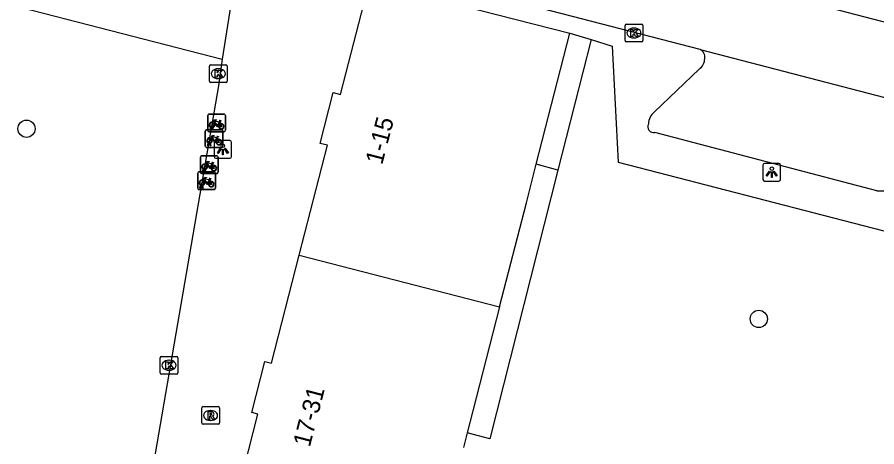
# Model space of a CAD drawing. Extents: x 163686 to 164493, y 382719 to 383870.
# Drawn here: x 164120.25 to 164168.98, y 383116.19 to 383140.51 of the extents above; entities that cross this region are included whole.
import ezdxf

# ---------------------------------------------------------------- set-up
doc = ezdxf.new("R2010")
doc.units = 0
for name, color, linetype in [('IMGEO_Boom', 7, 'Continuous'), ('IMGEO_Fietsenrek', 7, 'Continuous'), ('IMGEO_Kolk', 7, 'Continuous'), ('IMGEO_Lichtpunt', 7, 'Continuous'), ('IMGEO_Pand', 7, 'Continuous'), ('IMGEO_Pand_nummerreeks', 7, 'Continuous'), ('IMGEO_Rijbaan_lokaal_open', 7, 'Continuous'), ('IMGEO_Rioolput', 7, 'Continuous'), ('IMGEO_Voetpad_op_trap', 7, 'Continuous'), ('IMGEO_Voetpad_open', 7, 'Continuous')]:
    doc.layers.add(name, color=color, linetype=linetype)

msp = doc.modelspace()

# ---------------------------------------------------------------- linework, layer by layer
at = {"layer": 'IMGEO_Boom'}
for centre in [(164120.775, 383134.194), (164162.286, 383123.427)]:
    msp.add_circle(centre, 0.489, dxfattribs=at)
at = {"layer": 'IMGEO_Fietsenrek'}
for p, q in [((164131.049, 383134.099), (164131.049, 383134.94)), ((164131.049, 383134.94), (164131.049, 383134.099)), ((164131.124, 383135.024), (164131.965, 383135.024)), ((164131.965, 383135.024), (164131.124, 383135.024)), ((164132.049, 383134.949), (164132.049, 383134.108)), ((164132.049, 383134.108), (164132.049, 383134.949)), ((164131.176, 383134.108), (164131.215, 383134.268)), ((164131.245, 383134.256), (164131.21, 383134.108)), ((164131.287, 383134.28), (164131.286, 383134.284)), ((164131.328, 383134.108), (164131.294, 383134.25)), ((164131.318, 383134.291), (164131.319, 383134.284)), ((164131.326, 383134.254), (164131.361, 383134.108)), ((164131.736, 383134.573), (164131.772, 383134.478)), ((164130.911, 383133.21), (164130.911, 383134.051)), ((164130.911, 383134.051), (164130.911, 383133.21)), ((164130.986, 383134.135), (164131.827, 383134.135)), ((164131.827, 383134.135), (164130.986, 383134.135)), ((164131.974, 383134.024), (164131.133, 383134.024)), ((164131.133, 383134.024), (164131.974, 383134.024)), ((164131.21, 383134.108), (164131.176, 383134.108)), ((164131.361, 383134.108), (164131.328, 383134.108)), ((164131.598, 383133.684), (164131.634, 383133.589)), ((164131.911, 383134.06), (164131.911, 383133.219)), ((164131.911, 383133.219), (164131.911, 383134.06)), ((164131.038, 383133.219), (164131.077, 383133.379)), ((164131.072, 383133.219), (164131.038, 383133.219)), ((164131.107, 383133.367), (164131.072, 383133.219)), ((164131.149, 383133.391), (164131.148, 383133.395)), ((164131.19, 383133.219), (164131.156, 383133.361)), ((164131.18, 383133.402), (164131.181, 383133.395)), ((164131.188, 383133.365), (164131.223, 383133.219)), ((164131.223, 383133.219), (164131.19, 383133.219)), ((164131.836, 383133.135), (164130.995, 383133.135)), ((164130.995, 383133.135), (164131.836, 383133.135)), ((164130.633, 383131.735), (164130.633, 383132.576)), ((164130.633, 383132.576), (164130.633, 383131.735)), ((164130.708, 383132.66), (164131.549, 383132.66)), ((164131.549, 383132.66), (164130.708, 383132.66)), ((164131.633, 383132.585), (164131.633, 383131.744)), ((164131.633, 383131.744), (164131.633, 383132.585)), ((164130.556, 383131.753), (164131.397, 383131.753)), ((164131.397, 383131.753), (164130.556, 383131.753)), ((164130.76, 383131.744), (164130.799, 383131.904)), ((164130.794, 383131.744), (164130.76, 383131.744)), ((164130.829, 383131.892), (164130.794, 383131.744)), ((164130.871, 383131.916), (164130.87, 383131.92)), ((164130.912, 383131.744), (164130.878, 383131.886)), ((164130.902, 383131.927), (164130.903, 383131.92)), ((164130.91, 383131.89), (164130.945, 383131.744)), ((164130.945, 383131.744), (164130.912, 383131.744)), ((164131.32, 383132.209), (164131.356, 383132.114)), ((164130.481, 383130.828), (164130.481, 383131.669)), ((164130.481, 383131.669), (164130.481, 383130.828)), ((164131.558, 383131.66), (164130.717, 383131.66)), ((164130.717, 383131.66), (164131.558, 383131.66)), ((164131.168, 383131.302), (164131.204, 383131.207)), ((164131.481, 383131.678), (164131.481, 383130.837)), ((164131.481, 383130.837), (164131.481, 383131.678)), ((164131.406, 383130.753), (164130.565, 383130.753)), ((164130.565, 383130.753), (164131.406, 383130.753)), ((164130.608, 383130.837), (164130.647, 383130.997)), ((164130.642, 383130.837), (164130.608, 383130.837)), ((164130.677, 383130.985), (164130.642, 383130.837)), ((164130.719, 383131.009), (164130.718, 383131.013)), ((164130.76, 383130.837), (164130.726, 383130.979)), ((164130.75, 383131.02), (164130.751, 383131.013)), ((164130.758, 383130.983), (164130.793, 383130.837)), ((164130.793, 383130.837), (164130.76, 383130.837))]:
    msp.add_line(p, q, dxfattribs=at)
for points in [[(164131.362, 383134.55), (164131.457, 383134.714), (164131.543, 383134.7), (164131.545, 383134.691), (164131.489, 383134.68), (164131.462, 383134.635), (164131.718, 383134.594)], [(164131.718, 383134.594), (164131.743, 383134.643), (164131.737, 383134.647), (164131.714, 383134.651), (164131.702, 383134.658), (164131.701, 383134.661), (164131.703, 383134.666), (164131.798, 383134.651), (164131.8, 383134.641), (164131.79, 383134.628), (164131.778, 383134.622), (164131.764, 383134.628), (164131.736, 383134.573)], [(164131.383, 383134.498), (164131.331, 383134.408), (164131.291, 383134.383), (164131.292, 383134.43), (164131.347, 383134.524)], [(164131.658, 383134.306), (164131.608, 383134.306), (164131.417, 383134.557), (164131.398, 383134.525)], [(164131.705, 383134.569), (164131.448, 383134.61), (164131.431, 383134.581), (164131.598, 383134.361), (164131.705, 383134.569)], [(164131.753, 383134.471), (164131.723, 383134.548), (164131.614, 383134.33), (164131.657, 383134.33)], [(164131.687, 383134.33), (164131.807, 383134.329), (164131.763, 383134.443)], [(164131.783, 383134.45), (164131.838, 383134.305), (164131.688, 383134.305)], [(164131.224, 383133.661), (164131.319, 383133.825), (164131.405, 383133.811), (164131.407, 383133.802), (164131.351, 383133.791), (164131.324, 383133.746), (164131.58, 383133.705)], [(164131.567, 383133.68), (164131.31, 383133.721), (164131.293, 383133.692), (164131.46, 383133.472), (164131.567, 383133.68)], [(164131.58, 383133.705), (164131.605, 383133.754), (164131.599, 383133.758), (164131.576, 383133.762), (164131.564, 383133.769), (164131.563, 383133.772), (164131.565, 383133.777), (164131.66, 383133.762), (164131.662, 383133.752), (164131.652, 383133.739), (164131.64, 383133.733), (164131.626, 383133.739), (164131.598, 383133.684)], [(164131.245, 383133.609), (164131.193, 383133.519), (164131.153, 383133.494), (164131.154, 383133.541), (164131.209, 383133.635)], [(164131.52, 383133.417), (164131.47, 383133.417), (164131.279, 383133.668), (164131.26, 383133.636)], [(164131.615, 383133.582), (164131.585, 383133.659), (164131.476, 383133.441), (164131.519, 383133.441)], [(164131.549, 383133.441), (164131.669, 383133.44), (164131.625, 383133.554)], [(164131.645, 383133.561), (164131.7, 383133.416), (164131.55, 383133.416)], [(164130.946, 383132.186), (164131.041, 383132.35), (164131.127, 383132.336), (164131.129, 383132.327), (164131.073, 383132.316), (164131.046, 383132.271), (164131.302, 383132.23)], [(164131.289, 383132.205), (164131.032, 383132.246), (164131.015, 383132.217), (164131.182, 383131.997), (164131.289, 383132.205)], [(164131.302, 383132.23), (164131.327, 383132.279), (164131.321, 383132.283), (164131.298, 383132.287), (164131.286, 383132.294), (164131.285, 383132.297), (164131.287, 383132.302), (164131.382, 383132.287), (164131.384, 383132.277), (164131.374, 383132.264), (164131.362, 383132.258), (164131.348, 383132.264), (164131.32, 383132.209)], [(164130.967, 383132.134), (164130.915, 383132.044), (164130.875, 383132.019), (164130.876, 383132.066), (164130.931, 383132.16)], [(164131.242, 383131.942), (164131.192, 383131.942), (164131.001, 383132.193), (164130.982, 383132.161)], [(164131.337, 383132.107), (164131.307, 383132.184), (164131.198, 383131.966), (164131.241, 383131.966)], [(164131.271, 383131.966), (164131.391, 383131.965), (164131.347, 383132.079)], [(164131.367, 383132.086), (164131.422, 383131.941), (164131.272, 383131.941)], [(164130.815, 383131.227), (164130.763, 383131.137), (164130.723, 383131.112), (164130.724, 383131.159), (164130.779, 383131.253)], [(164130.794, 383131.279), (164130.889, 383131.443), (164130.975, 383131.429), (164130.977, 383131.42), (164130.921, 383131.409), (164130.894, 383131.364), (164131.15, 383131.323)], [(164131.09, 383131.035), (164131.04, 383131.035), (164130.849, 383131.286), (164130.83, 383131.254)], [(164131.137, 383131.298), (164130.88, 383131.339), (164130.863, 383131.31), (164131.03, 383131.09), (164131.137, 383131.298)], [(164131.185, 383131.2), (164131.155, 383131.277), (164131.046, 383131.059), (164131.089, 383131.059)], [(164131.15, 383131.323), (164131.175, 383131.372), (164131.169, 383131.376), (164131.146, 383131.38), (164131.134, 383131.387), (164131.133, 383131.39), (164131.135, 383131.395), (164131.23, 383131.38), (164131.232, 383131.37), (164131.222, 383131.357), (164131.21, 383131.351), (164131.196, 383131.357), (164131.168, 383131.302)], [(164131.119, 383131.059), (164131.239, 383131.058), (164131.195, 383131.172)], [(164131.215, 383131.179), (164131.27, 383131.034), (164131.12, 383131.034)]]:
    msp.add_lwpolyline(points, dxfattribs=at)
for centre, radius, start, end in [((164131.127, 383134.946), 0.0779, 92.4484, 184.2845), ((164131.127, 383134.946), 0.0779, 92.4484, 184.2845), ((164131.971, 383134.946), 0.0779, 2.4484, 94.2845), ((164131.971, 383134.946), 0.0779, 2.4484, 94.2845), ((164131.289, 383134.409), 0.159, 62.6766, 242.1369), ((164131.289, 383134.409), 0.129, 63.3192, 238.903), ((164131.269, 383134.28), 0.0499, 12.8025, 158.6934), ((164131.289, 383134.409), 0.159, 253.9967, 271.7867), ((164131.269, 383134.28), 0.0174, 12.8025, 163.4502), ((164131.289, 383134.409), 0.129, 253.415, 269.0204), ((164131.289, 383134.409), 0.129, 283.6043, 43.4302), ((164131.289, 383134.409), 0.159, 283.5766, 46.6042), ((164131.816, 383134.325), 0.159, 113.3408, 178.3217), ((164131.816, 383134.325), 0.159, 187.0065, 105.7708), ((164131.816, 383134.325), 0.129, 113.923, 177.9556), ((164131.816, 383134.325), 0.129, 188.6715, 104.5883), ((164130.989, 383134.057), 0.0779, 92.4484, 184.2845), ((164130.989, 383134.057), 0.0779, 92.4484, 184.2845), ((164131.151, 383133.52), 0.159, 62.6766, 242.1369), ((164131.127, 383134.102), 0.0779, 182.4484, 274.2845), ((164131.127, 383134.102), 0.0779, 182.4484, 274.2845), ((164131.833, 383134.057), 0.0779, 2.4484, 94.2845), ((164131.833, 383134.057), 0.0779, 2.4484, 94.2845), ((164131.971, 383134.102), 0.0779, 272.4484, 4.2845), ((164131.971, 383134.102), 0.0779, 272.4484, 4.2845), ((164130.989, 383133.213), 0.0779, 182.4484, 274.2845), ((164130.989, 383133.213), 0.0779, 182.4484, 274.2845), ((164131.151, 383133.52), 0.129, 63.3192, 238.903), ((164131.131, 383133.391), 0.0499, 12.8025, 158.6934), ((164131.151, 383133.52), 0.159, 253.9967, 271.7867), ((164131.131, 383133.391), 0.0174, 12.8025, 163.4502), ((164131.151, 383133.52), 0.129, 253.415, 269.0204), ((164131.151, 383133.52), 0.129, 283.6043, 43.4302), ((164131.151, 383133.52), 0.159, 283.5766, 46.6042), ((164131.678, 383133.436), 0.159, 113.3408, 178.3217), ((164131.678, 383133.436), 0.159, 187.0065, 105.7708), ((164131.678, 383133.436), 0.129, 113.923, 177.9556), ((164131.678, 383133.436), 0.129, 188.6715, 104.5883), ((164131.833, 383133.213), 0.0779, 272.4484, 4.2845), ((164131.833, 383133.213), 0.0779, 272.4484, 4.2845), ((164130.711, 383132.582), 0.0779, 92.4484, 184.2845), ((164130.711, 383132.582), 0.0779, 92.4484, 184.2845), ((164131.555, 383132.582), 0.0779, 2.4484, 94.2845), ((164131.555, 383132.582), 0.0779, 2.4484, 94.2845), ((164130.559, 383131.675), 0.0779, 92.4484, 184.2845), ((164130.559, 383131.675), 0.0779, 92.4484, 184.2845), ((164130.711, 383131.738), 0.0779, 182.4484, 274.2845), ((164130.711, 383131.738), 0.0779, 182.4484, 274.2845), ((164130.873, 383132.045), 0.159, 62.6766, 242.1369), ((164130.873, 383132.045), 0.129, 63.3192, 238.903), ((164130.853, 383131.916), 0.0499, 12.8025, 158.6934), ((164130.873, 383132.045), 0.159, 253.9967, 271.7867), ((164130.853, 383131.916), 0.0174, 12.8025, 163.4502), ((164130.873, 383132.045), 0.129, 253.415, 269.0204), ((164130.873, 383132.045), 0.129, 283.6043, 43.4302), ((164130.873, 383132.045), 0.159, 283.5766, 46.6042), ((164131.4, 383131.961), 0.159, 113.3408, 178.3217), ((164131.4, 383131.961), 0.159, 187.0065, 105.7708), ((164131.4, 383131.961), 0.129, 113.923, 177.9556), ((164131.4, 383131.961), 0.129, 188.6715, 104.5883), ((164131.403, 383131.675), 0.0779, 2.4484, 94.2845), ((164131.403, 383131.675), 0.0779, 2.4484, 94.2845), ((164131.555, 383131.738), 0.0779, 272.4484, 4.2845), ((164131.555, 383131.738), 0.0779, 272.4484, 4.2845), ((164130.721, 383131.138), 0.159, 62.6766, 242.1369), ((164130.721, 383131.138), 0.129, 63.3192, 238.903), ((164130.721, 383131.138), 0.159, 283.5766, 46.6042), ((164130.559, 383130.831), 0.0779, 182.4484, 274.2845), ((164130.559, 383130.831), 0.0779, 182.4484, 274.2845), ((164130.701, 383131.009), 0.0499, 12.8025, 158.6934), ((164130.721, 383131.138), 0.159, 253.9967, 271.7867), ((164130.701, 383131.009), 0.0174, 12.8025, 163.4502), ((164130.721, 383131.138), 0.129, 253.415, 269.0204), ((164130.721, 383131.138), 0.129, 283.6043, 43.4302), ((164131.248, 383131.054), 0.159, 113.3408, 178.3217), ((164131.248, 383131.054), 0.159, 187.0065, 105.7708), ((164131.248, 383131.054), 0.129, 113.923, 177.9556), ((164131.248, 383131.054), 0.129, 188.6715, 104.5883), ((164131.403, 383130.831), 0.0779, 272.4484, 4.2845), ((164131.403, 383130.831), 0.0779, 272.4484, 4.2845)]:
    msp.add_arc(centre, radius, start, end, dxfattribs=at)
at = {"layer": 'IMGEO_Kolk'}
for p, q in [((164154.706, 383139.188), (164154.706, 383140.04)), ((164154.781, 383140.114), (164155.633, 383140.114)), ((164155.707, 383140.04), (164155.707, 383139.188)), ((164155.194, 383139.894), (164155.219, 383139.894)), ((164155.633, 383139.114), (164154.781, 383139.114)), ((164155.217, 383139.334), (164155.192, 383139.334)), ((164131.148, 383136.886), (164131.148, 383137.738)), ((164131.223, 383137.812), (164132.075, 383137.812)), ((164131.636, 383137.592), (164131.661, 383137.592)), ((164132.149, 383137.738), (164132.149, 383136.886)), ((164132.075, 383136.812), (164131.223, 383136.812)), ((164131.659, 383137.032), (164131.634, 383137.032)), ((164128.355, 383120.377), (164128.355, 383121.229)), ((164128.43, 383121.303), (164129.282, 383121.303)), ((164128.843, 383121.083), (164128.868, 383121.083)), ((164129.356, 383121.229), (164129.356, 383120.377)), ((164128.866, 383120.523), (164128.841, 383120.523)), ((164129.282, 383120.303), (164128.43, 383120.303))]:
    msp.add_line(p, q, dxfattribs=at)
for points in [[(164154.706, 383139.188), (164154.706, 383140.04)], [(164154.781, 383140.114), (164155.633, 383140.114)], [(164155.707, 383140.04), (164155.707, 383139.188)], [(164155.027, 383139.814), (164155.15, 383139.814), (164155.15, 383139.663), (164155.28, 383139.814), (164155.444, 383139.814), (164155.298, 383139.663), (164155.451, 383139.414), (164155.299, 383139.414), (164155.214, 383139.578), (164155.15, 383139.511), (164155.15, 383139.414), (164155.027, 383139.414), (164155.027, 383139.814)], [(164155.633, 383139.114), (164154.781, 383139.114)], [(164131.148, 383136.886), (164131.148, 383137.738)], [(164131.223, 383137.812), (164132.075, 383137.812)], [(164132.149, 383137.738), (164132.149, 383136.886)], [(164131.469, 383137.512), (164131.592, 383137.512), (164131.592, 383137.361), (164131.722, 383137.512), (164131.886, 383137.512), (164131.74, 383137.361), (164131.893, 383137.112), (164131.741, 383137.112), (164131.656, 383137.276), (164131.592, 383137.209), (164131.592, 383137.112), (164131.469, 383137.112), (164131.469, 383137.512)], [(164132.075, 383136.812), (164131.223, 383136.812)], [(164128.355, 383120.377), (164128.355, 383121.229)], [(164128.43, 383121.303), (164129.282, 383121.303)], [(164129.356, 383121.229), (164129.356, 383120.377)], [(164128.676, 383121.003), (164128.799, 383121.003), (164128.799, 383120.852), (164128.929, 383121.003), (164129.093, 383121.003), (164128.947, 383120.852), (164129.1, 383120.603), (164128.948, 383120.603), (164128.863, 383120.767), (164128.799, 383120.7), (164128.799, 383120.603), (164128.676, 383120.603), (164128.676, 383121.003)], [(164129.282, 383120.303), (164128.43, 383120.303)]]:
    msp.add_lwpolyline(points, dxfattribs=at)
for centre, start, end in [((164154.783, 383140.038), 91.552, 178.448), ((164154.783, 383140.038), 91.552, 178.448), ((164155.631, 383140.038), 1.552, 88.448), ((164155.631, 383140.038), 1.552, 88.448), ((164154.783, 383139.19), 181.552, 268.448), ((164154.783, 383139.19), 181.552, 268.448), ((164155.631, 383139.19), 271.552, 358.448), ((164155.631, 383139.19), 271.552, 358.448), ((164131.225, 383137.736), 91.552, 178.448), ((164131.225, 383137.736), 91.552, 178.448), ((164132.073, 383137.736), 1.552, 88.448), ((164132.073, 383137.736), 1.552, 88.448), ((164131.225, 383136.888), 181.552, 268.448), ((164131.225, 383136.888), 181.552, 268.448), ((164132.073, 383136.888), 271.552, 358.448), ((164132.073, 383136.888), 271.552, 358.448), ((164128.432, 383121.227), 91.552, 178.448), ((164128.432, 383121.227), 91.552, 178.448), ((164129.28, 383121.227), 1.552, 88.448), ((164129.28, 383121.227), 1.552, 88.448), ((164128.432, 383120.379), 181.552, 268.448), ((164128.432, 383120.379), 181.552, 268.448), ((164129.28, 383120.379), 271.552, 358.448), ((164129.28, 383120.379), 271.552, 358.448)]:
    msp.add_arc(centre, 0.0765, start, end, dxfattribs=at)
for centre, major_axis, ratio, start_param, end_param in [((164155.193, 383139.614), (-0.387, 0.002), 0.722429, 4.712389, 7.853982), ((164155.218, 383139.614), (-0.39, 0.002), 0.717154, 1.570796, 4.712389), ((164131.635, 383137.312), (-0.387, 0.002), 0.722429, 4.712389, 7.853982), ((164131.66, 383137.312), (-0.39, 0.002), 0.717154, 1.570796, 4.712389), ((164128.842, 383120.803), (-0.387, 0.002), 0.722429, 4.712389, 7.853982), ((164128.867, 383120.803), (-0.39, 0.002), 0.717154, 1.570796, 4.712389)]:
    msp.add_ellipse(centre, major_axis=major_axis, ratio=ratio, start_param=start_param, end_param=end_param, dxfattribs=at)
at = {"layer": 'IMGEO_Lichtpunt'}
for p, q in [((164131.406, 383133.424), (164131.406, 383132.617)), ((164131.406, 383133.424), (164131.406, 383132.617)), ((164132.308, 383133.519), (164131.5, 383133.519)), ((164132.308, 383133.519), (164131.5, 383133.519)), ((164132.402, 383132.617), (164132.402, 383133.424)), ((164132.402, 383132.617), (164132.402, 383133.424)), ((164131.5, 383132.523), (164132.308, 383132.523)), ((164131.5, 383132.523), (164132.308, 383132.523)), ((164163.425, 383132.231), (164162.617, 383132.231)), ((164163.425, 383132.231), (164162.617, 383132.231)), ((164162.523, 383132.136), (164162.523, 383131.329)), ((164162.523, 383132.136), (164162.523, 383131.329)), ((164163.519, 383131.329), (164163.519, 383132.136)), ((164163.519, 383131.329), (164163.519, 383132.136)), ((164162.617, 383131.235), (164163.425, 383131.235)), ((164162.617, 383131.235), (164163.425, 383131.235))]:
    msp.add_line(p, q, dxfattribs=at)
for points in [[(164131.78, 383133.088), (164131.819, 383133.06), (164131.631, 383132.798), (164131.593, 383132.825), (164131.78, 383133.088)], [(164131.882, 383133.04), (164131.929, 383133.04), (164131.929, 383132.718), (164131.882, 383132.718), (164131.882, 383133.04)], [(164131.992, 383133.06), (164132.03, 383133.087), (164132.217, 383132.825), (164132.178, 383132.797), (164131.992, 383133.06)], [(164162.897, 383131.8), (164162.936, 383131.772), (164162.748, 383131.51), (164162.71, 383131.537), (164162.897, 383131.8)], [(164162.999, 383131.752), (164163.046, 383131.752), (164163.046, 383131.43), (164162.999, 383131.43), (164162.999, 383131.752)], [(164163.109, 383131.772), (164163.147, 383131.799), (164163.334, 383131.537), (164163.295, 383131.509), (164163.109, 383131.772)]]:
    msp.add_lwpolyline(points, dxfattribs=at)
for centre in [(164131.905, 383133.222), (164163.022, 383131.934)]:
    msp.add_circle(centre, 0.0994, dxfattribs=at)
for centre, start, end in [((164131.5, 383133.424), 90, 180), ((164131.5, 383133.424), 90, 180), ((164132.308, 383133.424), 0, 90), ((164132.308, 383133.424), 0, 90), ((164131.5, 383132.617), 180, 270), ((164131.5, 383132.617), 180, 270), ((164132.308, 383132.617), 270, 0), ((164132.308, 383132.617), 270, 360), ((164162.617, 383132.136), 90, 180), ((164162.617, 383132.136), 90, 180), ((164163.425, 383132.136), 0, 90), ((164163.425, 383132.136), 0, 90), ((164162.617, 383131.329), 180, 270), ((164162.617, 383131.329), 180, 270), ((164163.425, 383131.329), 270, 0), ((164163.425, 383131.329), 270, 360)]:
    msp.add_arc(centre, 0.0946, start, end, dxfattribs=at)
at = {"layer": 'IMGEO_Pand'}
for points in [[(164136.228, 383127.03), (164137.829, 383133.264), (164137.427, 383133.367), (164138.165, 383136.237), (164138.574, 383136.131), (164140.215, 383142.52), (164151.577, 383139.602)], [(164149.674, 383132.195), (164151.577, 383139.602)], [(164147.597, 383124.11), (164149.112, 383130.005), (164149.674, 383132.195)], [(164132.278, 383111.736), (164133.897, 383118.041), (164133.546, 383118.131), (164134.287, 383121.015), (164134.658, 383120.919), (164136.228, 383127.03)], [(164136.228, 383127.03), (164147.597, 383124.11)], [(164147.597, 383124.11), (164146.083, 383118.215), (164145.764, 383116.973)], [(164145.764, 383116.973), (164145.551, 383116.143)]]:
    msp.add_lwpolyline(points, dxfattribs=at)
at = {"layer": 'IMGEO_Rijbaan_lokaal_open'}
for points in [[(164176.893, 383138.284), (164107.356, 383156.336), (164055.386, 383169.723)], [(164158.955, 383138.686), (164140.46, 383143.471), (164136.378, 383144.539)], [(164158.955, 383138.686), (164176.052, 383134.239)]]:
    msp.add_lwpolyline(points, dxfattribs=at)
at = {"layer": 'IMGEO_Rioolput'}
for p, q in [((164130.709, 383117.534), (164130.709, 383118.386)), ((164130.784, 383118.46), (164131.636, 383118.46)), ((164131.197, 383118.24), (164131.222, 383118.24)), ((164131.71, 383118.386), (164131.71, 383117.534)), ((164131.22, 383117.68), (164131.195, 383117.68)), ((164131.636, 383117.46), (164130.784, 383117.46))]:
    msp.add_line(p, q, dxfattribs=at)
for points in [[(164130.709, 383117.534), (164130.709, 383118.386)], [(164130.784, 383118.46), (164131.636, 383118.46)], [(164131.298, 383118.158), (164131.046, 383118.16), (164131.046, 383117.76)], [(164131.71, 383118.386), (164131.71, 383117.534)], [(164131.046, 383117.76), (164131.17, 383117.76), (164131.17, 383117.922), (164131.181, 383117.922)], [(164131.224, 383118.079), (164131.17, 383118.079), (164131.17, 383117.998)], [(164131.17, 383117.998), (164131.222, 383117.998)], [(164131.228, 383117.893), (164131.299, 383117.76), (164131.439, 383117.76), (164131.374, 383117.886)], [(164131.636, 383117.46), (164130.784, 383117.46)]]:
    msp.add_lwpolyline(points, dxfattribs=at)
for centre, radius, start, end in [((164130.786, 383118.384), 0.0765, 91.552, 178.448), ((164130.786, 383118.384), 0.0765, 91.552, 178.448), ((164131.297, 383118.048), 0.109, 350.3612, 89.416), ((164131.634, 383118.384), 0.0765, 1.552, 88.448), ((164131.634, 383118.384), 0.0765, 1.552, 88.448), ((164131.18, 383117.869), 0.0533, 26.0293, 88.6989), ((164131.206, 383118.187), 0.19, 274.7715, 282.9687), ((164131.23, 383117.983), 0.0964, 77.0061, 93.1865), ((164131.244, 383118.04), 0.0378, 276.6634, 79.6772), ((164131.295, 383118.048), 0.112, 277.5842, 350.9817), ((164131.279, 383117.833), 0.108, 29.5134, 73.7905), ((164130.786, 383117.536), 0.0765, 181.552, 268.448), ((164130.786, 383117.536), 0.0765, 181.552, 268.448), ((164131.634, 383117.536), 0.0765, 271.552, 358.448), ((164131.634, 383117.536), 0.0765, 271.552, 358.448)]:
    msp.add_arc(centre, radius, start, end, dxfattribs=at)
for centre, major_axis, ratio, start_param, end_param in [((164131.196, 383117.96), (-0.387, 0.002), 0.722429, 4.712389, 7.853982), ((164131.221, 383117.96), (-0.39, 0.002), 0.717154, 1.570796, 4.712389)]:
    msp.add_ellipse(centre, major_axis=major_axis, ratio=ratio, start_param=start_param, end_param=end_param, dxfattribs=at)
at = {"layer": 'IMGEO_Voetpad_op_trap'}
msp.add_lwpolyline([(164152.776, 383139.237), (164150.9, 383131.848)], dxfattribs=at)
at = {"layer": 'IMGEO_Voetpad_open'}
for points in [[(164111.09, 383149.999), (164112.443, 383149.662), (164113.392, 383149.426), (164113.4, 383145.174), (164113.496, 383142.861), (164131.864, 383138.13)], [(164132.544, 383142.44), (164131.864, 383138.13)], [(164151.577, 383139.602), (164152.776, 383139.237)], [(164152.776, 383139.237), (164153.975, 383138.872), (164154.315, 383132.306), (164176.537, 383126.569)], [(164131.864, 383138.13), (164131.674, 383136.743), (164127.676, 383113.511)], [(164156.376, 383135.143), (164158.899, 383137.562)], [(164168.976, 383130.685), (164156.384, 383133.974)], [(164150.9, 383131.848), (164147.04, 383116.646), (164145.764, 383116.973)], [(164150.9, 383131.848), (164149.674, 383132.195)]]:
    msp.add_lwpolyline(points, dxfattribs=at)
for centre, radius, start, end in [((164158.762, 383138.256), 0.471, 349.5595, 65.7741), ((164158.461, 383138.188), 0.764, 304.9621, 358.7173), ((164156.888, 383134.453), 0.859, 126.5893, 179.6799), ((164156.337, 383134.312), 0.341, 154.5733, 277.9447), ((164169.173, 383132.03), 1.359, 261.6477, 296.1794)]:
    msp.add_arc(centre, radius, start, end, dxfattribs=at)

# ---------------------------------------------------------------- texts
at = {"layer": 'IMGEO_Pand_nummerreeks'}
for s, rotation, p in [('1-15', 75.2976, (164140.934, 383132.114)), ('17-31', 75.4872, (164136.833, 383116.133))]:
    msp.add_text(s, height=1, rotation=rotation, dxfattribs=at).set_placement(p)

doc.saveas('drawing.dxf')
